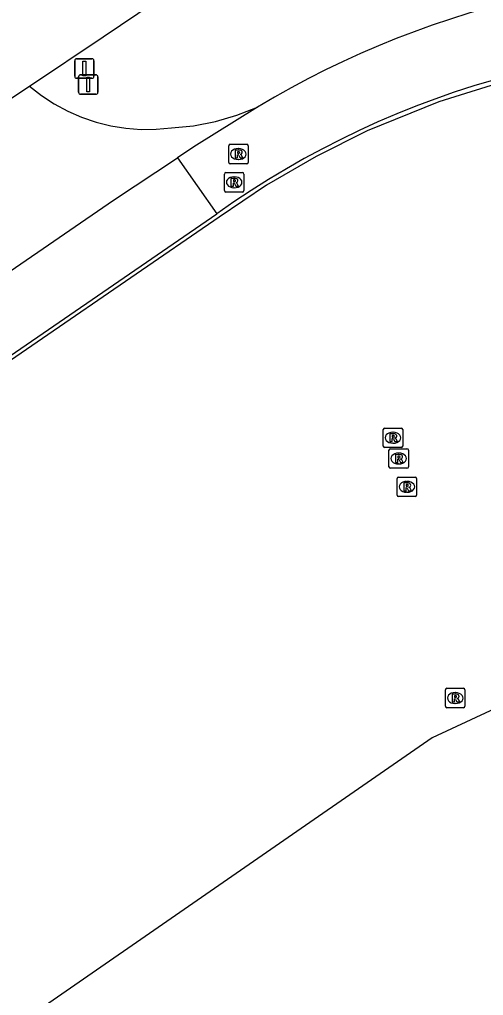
# Model space of a CAD drawing. Extents: x 155018 to 156648, y 383980 to 385733.
# Drawn here: x 155923.5 to 155947.4, y 384615 to 384665.2 of the extents above; entities that cross this region are included whole.
import ezdxf

# ---------------------------------------------------------------- set-up
doc = ezdxf.new("R2010")
doc.units = 0
for name, color, linetype in [('IMGEO_Afsluitpaal', 7, 'Continuous'), ('IMGEO_Fietspad_gesloten', 7, 'Continuous'), ('IMGEO_Lijnafwatering', 7, 'Continuous'), ('IMGEO_Pand', 7, 'Continuous'), ('IMGEO_Rijbaan_lokaal_gesloten', 7, 'Continuous'), ('IMGEO_Rijbaan_lokaal_open', 7, 'Continuous'), ('IMGEO_Rioolput', 7, 'Continuous'), ('IMGEO_Verkeersbordpaal', 7, 'Continuous')]:
    doc.layers.add(name, color=color, linetype=linetype)

msp = doc.modelspace()

# ---------------------------------------------------------------- linework, layer by layer
at = {"layer": 'IMGEO_Afsluitpaal'}
for p, q in [((155926.648, 384662.336), (155927.438, 384662.336)), ((155927.438, 384662.336), (155926.648, 384662.336)), ((155926.548, 384661.436), (155926.548, 384662.236)), ((155926.548, 384662.236), (155926.548, 384661.436)), ((155927.538, 384662.236), (155927.538, 384661.436)), ((155927.538, 384661.436), (155927.538, 384662.236)), ((155927.438, 384661.336), (155926.648, 384661.336)), ((155926.648, 384661.336), (155927.438, 384661.336))]:
    msp.add_line(p, q, dxfattribs=at)
msp.add_lwpolyline([(155926.968, 384662.211), (155927.118, 384662.211), (155927.118, 384661.461), (155926.968, 384661.461), (155926.968, 384662.211)], dxfattribs=at)
for centre, start, end in [((155926.648, 384662.236), 90, 180), ((155926.648, 384662.236), 90, 180), ((155927.438, 384662.236), 0, 90), ((155927.438, 384662.236), 360, 90), ((155926.648, 384661.436), 180, 270), ((155926.648, 384661.436), 180, 270), ((155927.438, 384661.436), 270, 0), ((155927.438, 384661.436), 270, 0)]:
    msp.add_arc(centre, 0.1, start, end, dxfattribs=at)
at = {"layer": 'IMGEO_Fietspad_gesloten'}
msp.add_lwpolyline([(155924.026, 384661.755), (155927.81, 384664.295), (155945.55, 384676.234), (155946.454, 384676.894)], dxfattribs=at)
at = {"layer": 'IMGEO_Lijnafwatering'}
for points in [[(155960.644, 384663.658), (155956.679, 384663.485), (155952.743, 384662.973), (155948.866, 384662.125), (155945.076, 384660.947), (155941.401, 384659.448)], [(155941.401, 384659.448), (155938.767, 384658.136), (155936.222, 384656.658), (155933.776, 384655.022), (155924.691, 384648.784)], [(155924.691, 384648.784), (155908.327, 384637.547)]]:
    msp.add_lwpolyline(points, dxfattribs=at)
at = {"layer": 'IMGEO_Pand'}
msp.add_lwpolyline([(155973.215, 384613.511), (155972.217, 384618.987), (155969.744, 384623.74), (155965.641, 384627.693), (155960.697, 384630.244), (155955.291, 384631.292), (155949.704, 384630.566), (155944.734, 384628.249), (155784.56, 384517.463), (155780.361, 384514.559)], dxfattribs=at)
at = {"layer": 'IMGEO_Rijbaan_lokaal_gesloten'}
for points in [[(155935.759, 384660.678), (155932.482, 384658.627), (155931.628, 384658.064)], [(155915.465, 384647.058), (155915.826, 384647.303), (155923.022, 384652.232), (155928.339, 384655.895), (155931.628, 384658.064)], [(155931.628, 384658.064), (155933.66, 384655.185)], [(155766.943, 384540.708), (155933.66, 384655.185)]]:
    msp.add_lwpolyline(points, dxfattribs=at)
for centre, radius, start, end in [((155960.375, 384619.829), 47.693, 82.9622, 121.0728), ((155960.663, 384617.484), 46.374, 83.7687, 125.6121)]:
    msp.add_arc(centre, radius, start, end, dxfattribs=at)
at = {"layer": 'IMGEO_Rijbaan_lokaal_open'}
for points in [[(155918.247, 384657.946), (155924.026, 384661.755)], [(155924.026, 384661.755), (155924.643, 384661.273), (155925.299, 384660.845), (155925.988, 384660.472), (155926.706, 384660.159), (155927.447, 384659.906), (155928.207, 384659.717), (155928.98, 384659.591), (155929.761, 384659.53), (155930.544, 384659.535), (155931.324, 384659.605), (155932.466, 384659.716), (155933.592, 384659.933), (155934.693, 384660.254), (155935.759, 384660.678)]]:
    msp.add_lwpolyline(points, dxfattribs=at)
at = {"layer": 'IMGEO_Rioolput'}
for p, q in [((155934.344, 384658.761), (155935.196, 384658.761)), ((155934.269, 384657.835), (155934.269, 384658.687)), ((155934.757, 384658.541), (155934.782, 384658.541)), ((155935.27, 384658.687), (155935.27, 384657.835)), ((155935.196, 384657.761), (155934.344, 384657.761)), ((155934.78, 384657.981), (155934.755, 384657.981)), ((155934.049, 384656.383), (155934.049, 384657.235)), ((155934.124, 384657.309), (155934.976, 384657.309)), ((155935.05, 384657.235), (155935.05, 384656.383)), ((155934.537, 384657.089), (155934.562, 384657.089)), ((155934.976, 384656.309), (155934.124, 384656.309)), ((155934.56, 384656.529), (155934.535, 384656.529)), ((155942.221, 384643.25), (155942.221, 384644.102)), ((155942.296, 384644.176), (155943.148, 384644.176)), ((155942.709, 384643.956), (155942.734, 384643.956)), ((155943.222, 384644.102), (155943.222, 384643.25)), ((155942.732, 384643.396), (155942.707, 384643.396)), ((155943.148, 384643.176), (155942.296, 384643.176)), ((155942.515, 384642.18), (155942.515, 384643.032)), ((155942.59, 384643.106), (155943.442, 384643.106)), ((155943.003, 384642.886), (155943.028, 384642.886)), ((155943.516, 384643.032), (155943.516, 384642.18)), ((155943.026, 384642.326), (155943.001, 384642.326)), ((155943.442, 384642.106), (155942.59, 384642.106)), ((155942.936, 384640.726), (155942.936, 384641.578)), ((155943.011, 384641.652), (155943.863, 384641.652)), ((155943.424, 384641.432), (155943.449, 384641.432)), ((155943.937, 384641.578), (155943.937, 384640.726)), ((155943.447, 384640.872), (155943.422, 384640.872)), ((155943.863, 384640.652), (155943.011, 384640.652)), ((155945.424, 384629.868), (155945.424, 384630.72)), ((155945.499, 384630.794), (155946.351, 384630.794)), ((155946.425, 384630.72), (155946.425, 384629.868)), ((155945.912, 384630.574), (155945.937, 384630.574)), ((155946.351, 384629.794), (155945.499, 384629.794)), ((155945.935, 384630.014), (155945.91, 384630.014))]:
    msp.add_line(p, q, dxfattribs=at)
for points in [[(155934.344, 384658.761), (155935.196, 384658.761)], [(155934.269, 384657.835), (155934.269, 384658.687)], [(155934.858, 384658.459), (155934.606, 384658.461), (155934.606, 384658.061)], [(155934.784, 384658.38), (155934.73, 384658.38), (155934.73, 384658.299)], [(155934.73, 384658.299), (155934.782, 384658.299)], [(155935.27, 384658.687), (155935.27, 384657.835)], [(155935.196, 384657.761), (155934.344, 384657.761)], [(155934.606, 384658.061), (155934.73, 384658.061), (155934.73, 384658.223), (155934.741, 384658.223)], [(155934.788, 384658.194), (155934.859, 384658.061), (155934.999, 384658.061), (155934.934, 384658.187)], [(155934.049, 384656.383), (155934.049, 384657.235)], [(155934.124, 384657.309), (155934.976, 384657.309)], [(155935.05, 384657.235), (155935.05, 384656.383)], [(155934.638, 384657.007), (155934.386, 384657.009), (155934.386, 384656.609)], [(155934.386, 384656.609), (155934.51, 384656.609), (155934.51, 384656.771), (155934.521, 384656.771)], [(155934.564, 384656.928), (155934.51, 384656.928), (155934.51, 384656.847)], [(155934.51, 384656.847), (155934.562, 384656.847)], [(155934.568, 384656.742), (155934.639, 384656.609), (155934.779, 384656.609), (155934.714, 384656.735)], [(155934.976, 384656.309), (155934.124, 384656.309)], [(155942.221, 384643.25), (155942.221, 384644.102)], [(155942.296, 384644.176), (155943.148, 384644.176)], [(155942.81, 384643.874), (155942.558, 384643.876), (155942.558, 384643.476)], [(155942.736, 384643.795), (155942.682, 384643.795), (155942.682, 384643.714)], [(155942.682, 384643.714), (155942.734, 384643.714)], [(155943.222, 384644.102), (155943.222, 384643.25)], [(155942.558, 384643.476), (155942.682, 384643.476), (155942.682, 384643.638), (155942.693, 384643.638)], [(155942.74, 384643.609), (155942.811, 384643.476), (155942.951, 384643.476), (155942.886, 384643.602)], [(155943.148, 384643.176), (155942.296, 384643.176)], [(155942.515, 384642.18), (155942.515, 384643.032)], [(155942.59, 384643.106), (155943.442, 384643.106)], [(155943.104, 384642.804), (155942.852, 384642.806), (155942.852, 384642.406)], [(155943.03, 384642.725), (155942.976, 384642.725), (155942.976, 384642.644)], [(155943.516, 384643.032), (155943.516, 384642.18)], [(155942.852, 384642.406), (155942.976, 384642.406), (155942.976, 384642.568), (155942.987, 384642.568)], [(155942.976, 384642.644), (155943.028, 384642.644)], [(155943.034, 384642.539), (155943.105, 384642.406), (155943.245, 384642.406), (155943.18, 384642.532)], [(155943.442, 384642.106), (155942.59, 384642.106)], [(155942.936, 384640.726), (155942.936, 384641.578)], [(155943.011, 384641.652), (155943.863, 384641.652)], [(155943.525, 384641.35), (155943.273, 384641.352), (155943.273, 384640.952)], [(155943.451, 384641.271), (155943.397, 384641.271), (155943.397, 384641.19)], [(155943.397, 384641.19), (155943.449, 384641.19)], [(155943.937, 384641.578), (155943.937, 384640.726)], [(155943.273, 384640.952), (155943.397, 384640.952), (155943.397, 384641.114), (155943.408, 384641.114)], [(155943.455, 384641.085), (155943.526, 384640.952), (155943.666, 384640.952), (155943.601, 384641.078)], [(155943.863, 384640.652), (155943.011, 384640.652)], [(155945.424, 384629.868), (155945.424, 384630.72)], [(155945.499, 384630.794), (155946.351, 384630.794)], [(155946.425, 384630.72), (155946.425, 384629.868)], [(155946.013, 384630.492), (155945.761, 384630.494), (155945.761, 384630.094)], [(155945.761, 384630.094), (155945.885, 384630.094), (155945.885, 384630.256), (155945.896, 384630.256)], [(155945.939, 384630.413), (155945.885, 384630.413), (155945.885, 384630.332)], [(155945.885, 384630.332), (155945.937, 384630.332)], [(155945.943, 384630.227), (155946.014, 384630.094), (155946.154, 384630.094), (155946.089, 384630.22)], [(155946.351, 384629.794), (155945.499, 384629.794)]]:
    msp.add_lwpolyline(points, dxfattribs=at)
for centre, radius, start, end in [((155934.346, 384658.685), 0.0765, 91.552, 178.448), ((155934.346, 384658.685), 0.0765, 91.552, 178.448), ((155935.194, 384658.685), 0.0765, 1.552, 88.448), ((155935.194, 384658.685), 0.0765, 1.552, 88.448), ((155934.766, 384658.488), 0.19, 274.7715, 282.9687), ((155934.79, 384658.284), 0.0964, 77.0061, 93.1865), ((155934.804, 384658.341), 0.0378, 276.6634, 79.6772), ((155934.857, 384658.349), 0.109, 350.3612, 89.416), ((155934.855, 384658.349), 0.112, 277.5842, 350.9817), ((155934.839, 384658.134), 0.108, 29.5134, 73.7905), ((155934.346, 384657.837), 0.0765, 181.552, 268.448), ((155934.346, 384657.837), 0.0765, 181.552, 268.448), ((155934.74, 384658.17), 0.0533, 26.0293, 88.6989), ((155935.194, 384657.837), 0.0765, 271.552, 358.448), ((155935.194, 384657.837), 0.0765, 271.552, 358.448), ((155934.126, 384657.233), 0.0765, 91.552, 178.448), ((155934.126, 384657.233), 0.0765, 91.552, 178.448), ((155934.974, 384657.233), 0.0765, 1.552, 88.448), ((155934.974, 384657.233), 0.0765, 1.552, 88.448), ((155934.52, 384656.718), 0.0533, 26.0293, 88.6989), ((155934.546, 384657.036), 0.19, 274.7715, 282.9687), ((155934.57, 384656.832), 0.0964, 77.0061, 93.1865), ((155934.584, 384656.889), 0.0378, 276.6634, 79.6772), ((155934.637, 384656.897), 0.109, 350.3612, 89.416), ((155934.635, 384656.897), 0.112, 277.5842, 350.9817), ((155934.619, 384656.682), 0.108, 29.5134, 73.7905), ((155934.126, 384656.385), 0.0765, 181.552, 268.448), ((155934.126, 384656.385), 0.0765, 181.552, 268.448), ((155934.974, 384656.385), 0.0765, 271.552, 358.448), ((155934.974, 384656.385), 0.0765, 271.552, 358.448), ((155942.298, 384644.1), 0.0765, 91.552, 178.448), ((155942.298, 384644.1), 0.0765, 91.552, 178.448), ((155942.718, 384643.903), 0.19, 274.7715, 282.9687), ((155942.742, 384643.699), 0.0964, 77.0061, 93.1865), ((155942.756, 384643.756), 0.0378, 276.6634, 79.6772), ((155942.809, 384643.764), 0.109, 350.3612, 89.416), ((155942.807, 384643.764), 0.112, 277.5842, 350.9817), ((155943.146, 384644.1), 0.0765, 1.552, 88.448), ((155943.146, 384644.1), 0.0765, 1.552, 88.448), ((155942.298, 384643.252), 0.0765, 181.552, 268.448), ((155942.298, 384643.252), 0.0765, 181.552, 268.448), ((155942.692, 384643.585), 0.0533, 26.0293, 88.6989), ((155942.791, 384643.549), 0.108, 29.5134, 73.7905), ((155943.146, 384643.252), 0.0765, 271.552, 358.448), ((155943.146, 384643.252), 0.0765, 271.552, 358.448), ((155942.592, 384643.03), 0.0765, 91.552, 178.448), ((155942.592, 384643.03), 0.0765, 91.552, 178.448), ((155943.036, 384642.629), 0.0964, 77.0061, 93.1865), ((155943.05, 384642.686), 0.0378, 276.6634, 79.6772), ((155943.103, 384642.694), 0.109, 350.3612, 89.416), ((155943.44, 384643.03), 0.0765, 1.552, 88.448), ((155943.44, 384643.03), 0.0765, 1.552, 88.448), ((155942.592, 384642.182), 0.0765, 181.552, 268.448), ((155942.592, 384642.182), 0.0765, 181.552, 268.448), ((155942.986, 384642.515), 0.0533, 26.0293, 88.6989), ((155943.012, 384642.833), 0.19, 274.7715, 282.9687), ((155943.101, 384642.694), 0.112, 277.5842, 350.9817), ((155943.085, 384642.479), 0.108, 29.5134, 73.7905), ((155943.44, 384642.182), 0.0765, 271.552, 358.448), ((155943.44, 384642.182), 0.0765, 271.552, 358.448), ((155943.013, 384641.576), 0.0765, 91.552, 178.448), ((155943.013, 384641.576), 0.0765, 91.552, 178.448), ((155943.433, 384641.379), 0.19, 274.7715, 282.9687), ((155943.457, 384641.175), 0.0964, 77.0061, 93.1865), ((155943.471, 384641.232), 0.0378, 276.6634, 79.6772), ((155943.524, 384641.24), 0.109, 350.3612, 89.416), ((155943.522, 384641.24), 0.112, 277.5842, 350.9817), ((155943.861, 384641.576), 0.0765, 1.552, 88.448), ((155943.861, 384641.576), 0.0765, 1.552, 88.448), ((155943.013, 384640.728), 0.0765, 181.552, 268.448), ((155943.013, 384640.728), 0.0765, 181.552, 268.448), ((155943.407, 384641.061), 0.0533, 26.0293, 88.6989), ((155943.506, 384641.025), 0.108, 29.5134, 73.7905), ((155943.861, 384640.728), 0.0765, 271.552, 358.448), ((155943.861, 384640.728), 0.0765, 271.552, 358.448), ((155945.501, 384630.718), 0.0765, 91.552, 178.448), ((155945.501, 384630.718), 0.0765, 91.552, 178.448), ((155946.349, 384630.718), 0.0765, 1.552, 88.448), ((155946.349, 384630.718), 0.0765, 1.552, 88.448), ((155945.895, 384630.203), 0.0533, 26.0293, 88.6989), ((155945.921, 384630.521), 0.19, 274.7715, 282.9687), ((155945.945, 384630.317), 0.0964, 77.0061, 93.1865), ((155945.959, 384630.374), 0.0378, 276.6634, 79.6772), ((155946.012, 384630.382), 0.109, 350.3612, 89.416), ((155946.01, 384630.382), 0.112, 277.5842, 350.9817), ((155945.994, 384630.167), 0.108, 29.5134, 73.7905), ((155945.501, 384629.87), 0.0765, 181.552, 268.448), ((155945.501, 384629.87), 0.0765, 181.552, 268.448), ((155946.349, 384629.87), 0.0765, 271.552, 358.448), ((155946.349, 384629.87), 0.0765, 271.552, 358.448)]:
    msp.add_arc(centre, radius, start, end, dxfattribs=at)
for centre, major_axis, ratio, start_param, end_param in [((155934.756, 384658.261), (-0.387, 0.002), 0.722429, 4.712389, 7.853982), ((155934.781, 384658.261), (-0.39, 0.002), 0.717154, 1.570796, 4.712389), ((155934.536, 384656.809), (-0.387, 0.002), 0.722429, 4.712389, 7.853982), ((155934.561, 384656.809), (-0.39, 0.002), 0.717154, 1.570796, 4.712389), ((155942.708, 384643.676), (-0.387, 0.002), 0.722429, 4.712389, 7.853982), ((155942.733, 384643.676), (-0.39, 0.002), 0.717154, 1.570796, 4.712389), ((155943.002, 384642.606), (-0.387, 0.002), 0.722429, 4.712389, 7.853982), ((155943.027, 384642.606), (-0.39, 0.002), 0.717154, 1.570796, 4.712389), ((155943.423, 384641.152), (-0.387, 0.002), 0.722429, 4.712389, 7.853982), ((155943.448, 384641.152), (-0.39, 0.002), 0.717154, 1.570796, 4.712389), ((155945.911, 384630.294), (-0.387, 0.002), 0.722429, 4.712389, 7.853982), ((155945.936, 384630.294), (-0.39, 0.002), 0.717154, 1.570796, 4.712389)]:
    msp.add_ellipse(centre, major_axis=major_axis, ratio=ratio, start_param=start_param, end_param=end_param, dxfattribs=at)
at = {"layer": 'IMGEO_Verkeersbordpaal'}
for p, q in [((155926.348, 384662.258), (155926.348, 384663.058)), ((155926.348, 384663.058), (155926.348, 384662.258)), ((155926.448, 384663.158), (155927.238, 384663.158)), ((155927.238, 384663.158), (155926.448, 384663.158)), ((155927.338, 384663.058), (155927.338, 384662.258)), ((155927.338, 384662.258), (155927.338, 384663.058)), ((155927.238, 384662.158), (155926.448, 384662.158)), ((155926.448, 384662.158), (155927.238, 384662.158))]:
    msp.add_line(p, q, dxfattribs=at)
msp.add_lwpolyline([(155926.768, 384663.033), (155926.918, 384663.033), (155926.918, 384662.283), (155926.768, 384662.283), (155926.768, 384663.033)], dxfattribs=at)
for centre, start, end in [((155926.448, 384663.058), 90, 180), ((155926.448, 384663.058), 90, 180), ((155927.238, 384663.058), 0, 90), ((155927.238, 384663.058), 360, 90), ((155926.448, 384662.258), 180, 270), ((155926.448, 384662.258), 180, 270), ((155927.238, 384662.258), 270, 0), ((155927.238, 384662.258), 270, 0)]:
    msp.add_arc(centre, 0.1, start, end, dxfattribs=at)

doc.saveas('drawing.dxf')
